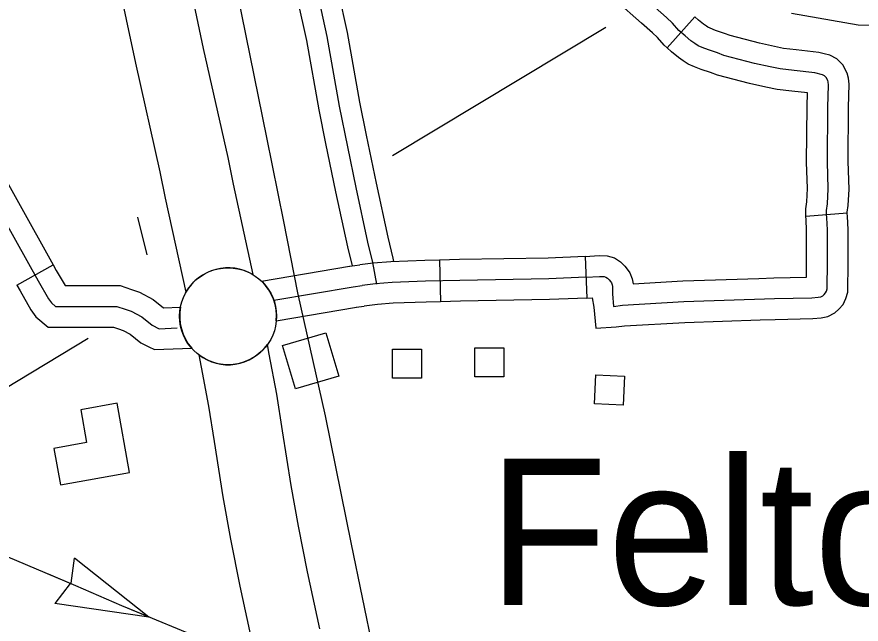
# Model space of a CAD drawing. Extents: x 1084508 to 1142749, y 1057638 to 1093403.
# Drawn here: x 1139821 to 1140779, y 1066167 to 1066855 of the extents above; entities that cross this region are included whole.
import ezdxf

# ---------------------------------------------------------------- set-up
doc = ezdxf.new("R2010")
doc.units = 0
for name, color, linetype in [('Level 10', 7, 'Continuous'), ('Level 24', 7, 'Continuous'), ('Level 32', 7, 'Continuous'), ('Level 40', 7, 'Continuous'), ('Level 43', 7, 'Continuous'), ('Level 45', 7, 'Continuous'), ('Level 47', 7, 'Continuous'), ('Level 5', 7, 'Continuous'), ('Level 56', 7, 'Continuous'), ('Level 58', 7, 'Continuous')]:
    doc.layers.add(name, color=color, linetype=linetype)

msp = doc.modelspace()

# ---------------------------------------------------------------- linework, layer by layer
at = {"layer": 'Level 10'}
for points in [[(1139981.4, 1067056.25), (1140001.27, 1066968.17), (1140032.93, 1066819.32), (1140060.79, 1066695.59), (1140066.81, 1066665.58), (1140089.26, 1066562.93)], [(1140013.3, 1066542.97), (1139990, 1066649.49), (1139984.03, 1066679.27), (1139956.28, 1066802.54), (1139924.62, 1066951.36), (1139904.14, 1067042.49)], [(1140165.06, 1066161.65), (1140151.08, 1066226.18), (1140140.73, 1066277.92), (1140132.61, 1066324.1), (1140122.77, 1066386.1), (1140116.2, 1066427.39), (1140107.73, 1066472.84), (1140105.58, 1066483.66)], [(1140027.9, 1066472), (1140030.67, 1066458.01), (1140038.87, 1066414.03), (1140045.28, 1066373.78), (1140055.21, 1066311.16), (1140063.6, 1066263.43), (1140074.25, 1066210.18), (1140088.26, 1066145.55)]]:
    msp.add_lwpolyline(points, dxfattribs=at)
for start, end in [(59.08989, 150.36049), (232.88697, 324.17924)]:
    msp.add_arc((1140061.04, 1066515.8), 54.93, start, end, dxfattribs=at)
at = {"layer": 'Level 24'}
msp.add_circle((1140061.04, 1066515.8), 54.93, dxfattribs=at)
at = {"layer": 'Level 32'}
for p, q in [((1140466.02, 1066583.43), (1140467.86, 1066536.39)), ((1140300.7, 1066579.36), (1140301.83, 1066532.29))]:
    msp.add_line(p, q, dxfattribs=at)
for points in [[(1140466.02, 1066583.43), (1140424.11, 1066581.79), (1140323.5, 1066579.91), (1140300.7, 1066579.36)], [(1140199.2, 1066572.48), (1140210.48, 1066574.19)], [(1140300.7, 1066579.36), (1140284.21, 1066578.96), (1140245.49, 1066577.57), (1140225.76, 1066575.83), (1140210.48, 1066574.19)], [(1140098.95, 1066555.55), (1140198.86, 1066572.42)], [(1140466.94, 1066559.91), (1140424.79, 1066558.26), (1140324, 1066556.37), (1140284.91, 1066555.43), (1140246.95, 1066554.07), (1140228.05, 1066552.4), (1140212.99, 1066550.78)], [(1140112.85, 1066534.02), (1140202.78, 1066549.21)], [(1140202.78, 1066549.21), (1140212.99, 1066550.78)], [(1140467.86, 1066536.38), (1140425.47, 1066534.73), (1140324.51, 1066532.84), (1140301.83, 1066532.29)], [(1140115.72, 1066510.63), (1140206.7, 1066526)], [(1140206.35, 1066525.94), (1140215.5, 1066527.37)], [(1140301.83, 1066532.29), (1140285.62, 1066531.9), (1140248.41, 1066530.56), (1140230.34, 1066528.97), (1140215.5, 1066527.37)]]:
    msp.add_lwpolyline(points, dxfattribs=at)
msp.add_arc((1140061.01, 1066515.8), 54.95, 354.60605, 46.33607, dxfattribs=at)
at = {"layer": 'Level 40'}
for points in [[(1140008.61, 1070372.94), (1140007.61, 1070141.44), (1140006.62, 1069919.91), (1140004.13, 1069536.57), (1140001.64, 1069216.46), (1140001.64, 1068947.13), (1139998.16, 1068609.09), (1139997.16, 1068327.31), (1139996.42, 1068196.38), (1139994.93, 1067986.29), (1139994.68, 1067813.54), (1139991.69, 1067627.85), (1139994.68, 1067489.45), (1139994.18, 1067364.99), (1139995.42, 1067315.45), (1139999.9, 1067252.72), (1140001.64, 1067236.54), (1140004.38, 1067217.63), (1140008.36, 1067194.73), (1140018.57, 1067129.1), (1140066.96, 1066904.52), (1140104.43, 1066718.15), (1140123.71, 1066623.33), (1140139.93, 1066542.23)], [(1139994.68, 1067489.45), (1139994.18, 1067364.99), (1139995.42, 1067315.45), (1139999.9, 1067252.72), (1140001.64, 1067236.54), (1140004.38, 1067217.63), (1140008.36, 1067194.73), (1140018.57, 1067129.1), (1140066.96, 1066904.52), (1140104.43, 1066718.15), (1140123.71, 1066623.33), (1140139.93, 1066542.23), (1140171.08, 1066403.14), (1140200.81, 1066257.39), (1140225.58, 1066136.76)], [(1140139.93, 1066542.23), (1140171.08, 1066403.14), (1140200.81, 1066257.39), (1140225.58, 1066136.76), (1140242.76, 1066056.78), (1140269.19, 1065974.16), (1140289.67, 1065918.96), (1140305.19, 1065881.62), (1140342.19, 1065813.21), (1140378.52, 1065755.7), (1140402.31, 1065724.3), (1140437.98, 1065679.03), (1140453.18, 1065663.03)]]:
    msp.add_lwpolyline(points, dxfattribs=at)
msp.add_lwpolyline([(1140122.93, 1066482.61), (1140172.08, 1066497.06), (1140186.53, 1066447.91), (1140137.38, 1066433.46)], close=True, dxfattribs=at)
at = {"layer": 'Level 43'}
for p, q in [((1139886.5, 1066241.67), (1139882.55, 1066213.29)), ((1139971.15, 1066174.72), (1139886.78, 1066241.69)), ((1139864.78, 1066190.32), (1139882.4, 1066212.94)), ((1139971.15, 1066174.72), (1139864.59, 1066190.53))]:
    msp.add_line(p, q, dxfattribs=at)
for points in [[(1139489.24, 1066720.01), (1139538.45, 1066650.59), (1139621.62, 1066523.06), (1139695.93, 1066406.62), (1139704.79, 1066393.57), (1139708.23, 1066386.43), (1139708.72, 1066381.26), (1139708.72, 1066376.34), (1139708.23, 1066374.37), (1139706.51, 1066372.15), (1139647.95, 1066338.42), (1139627.03, 1066328.33), (1139624.57, 1066326.36), (1139623.09, 1066324.64), (1139622.85, 1066323.16), (1139623.83, 1066321.68), (1139632.5, 1066318.83), (1139888.02, 1066210.76), (1139940.29, 1066188.1), (1140042.5, 1066145.68), (1140144.12, 1066100.94), (1140167.35, 1066092.23), (1140176.45, 1066088.26)], [(1139856.99, 1066223.88), (1139888.02, 1066210.76), (1139940.29, 1066188.1), (1139971.36, 1066175.2)]]:
    msp.add_lwpolyline(points, dxfattribs=at)
at = {"layer": 'Level 45'}
for p, q in [((1140590.46, 1066854.95), (1140558.87, 1066820.05)), ((1140763.23, 1066632.71), (1140716.3, 1066628.95)), ((1139821.49, 1066551.14), (1139862.58, 1066574.13))]:
    msp.add_line(p, q, dxfattribs=at)
for points in [[(1140115.09, 1067196.23), (1140113.27, 1067195.73), (1140109.89, 1067194.37), (1140106.5, 1067192.17), (1140103.8, 1067189.8), (1140101.93, 1067187.43), (1140100.92, 1067183.2), (1140100.37, 1067177.38), (1140101.19, 1067168.37), (1140104.46, 1067149.7), (1140118.83, 1067090.1), (1140132.69, 1067016.97), (1140148.58, 1066945.65), (1140172.91, 1066832.72), (1140186.96, 1066753.99), (1140205.82, 1066661.71), (1140219.3, 1066599.91), (1140225, 1066576.69), (1140229.26, 1066552.26)], [(1140558.87, 1066820.05), (1140555.69, 1066822.92), (1140548.02, 1066831.44), (1140542.33, 1066837), (1140529.99, 1066847.77), (1140471.54, 1066899.53), (1140443.27, 1066924.14), (1140436.91, 1066928.92)], [(1140185.97, 1066883.87), (1140196.01, 1066837.26), (1140210.08, 1066758.42), (1140217.73, 1066720.98)], [(1140139.94, 1066873.95), (1140149.81, 1066828.17), (1140163.83, 1066749.57), (1140171.61, 1066711.55)], [(1140498.16, 1066527.03), (1140508.35, 1066528.34), (1140578.01, 1066532.42), (1140680.69, 1066535.76), (1140723.16, 1066536.78), (1140730.43, 1066537.37), (1140733.49, 1066537.95), (1140735.67, 1066539.11), (1140736.98, 1066540.28), (1140738.72, 1066542.31), (1140739.74, 1066544.35), (1140740.41, 1066546.7), (1140740.76, 1066577.37), (1140740.76, 1066613.65), (1140740.06, 1066627.15), (1140739.71, 1066631.53), (1140739.89, 1066635.56), (1140740.76, 1066643.28), (1140741.81, 1066660.28), (1140740.76, 1066690.78), (1140741.29, 1066752.82), (1140741.99, 1066777.54), (1140741.46, 1066781.39), (1140741.11, 1066782.97), (1140739.19, 1066786.48), (1140737.61, 1066788.05), (1140735.16, 1066789.28), (1140726.57, 1066791.56), (1140702.92, 1066794.36), (1140687.33, 1066795.94), (1140675.77, 1066798.22), (1140658.08, 1066802.25), (1140623.31, 1066811.38), (1140616.1, 1066814.17), (1140605.79, 1066817.61), (1140598.91, 1066820.4), (1140594, 1066822.36), (1140590.4, 1066824.82), (1140585.97, 1066827.77), (1140579.26, 1066833.34), (1140572.38, 1066839.56), (1140565.01, 1066847.75), (1140558.3, 1066854.31), (1140545.53, 1066865.45)], [(1139680.16, 1066851.88), (1139845.69, 1066556.1), (1139857.51, 1066535.61), (1139860.66, 1066530.88), (1139865.38, 1066526.94), (1139871.69, 1066526.94), (1139879.57, 1066526.94), (1139887.44, 1066526.94), (1139903.2, 1066526.94), (1139916.59, 1066526.94), (1139934.71, 1066526.94), (1139944.17, 1066523.79), (1139951.26, 1066521.42), (1139963.08, 1066515.12), (1139974.9, 1066505.66), (1139982.77, 1066501.72), (1140003.26, 1066502.51)], [(1140736.92, 1066813.17), (1140731, 1066814.74), (1140705.49, 1066817.76), (1140690.8, 1066819.25), (1140680.66, 1066821.25), (1140663.68, 1066825.12), (1140630.57, 1066833.82), (1140624.08, 1066836.33), (1140613.94, 1066839.71), (1140607.7, 1066842.23), (1140605.14, 1066843.26), (1140603.56, 1066844.33), (1140600.06, 1066846.67), (1140594.68, 1066851.13), (1140590.46, 1066854.95)], [(1140718.19, 1066768.85), (1140700.35, 1066770.96), (1140683.86, 1066772.63), (1140670.88, 1066775.19), (1140652.47, 1066779.38), (1140616.05, 1066788.95), (1140608.13, 1066792.01), (1140597.64, 1066795.51), (1140590.12, 1066798.56), (1140582.86, 1066801.46), (1140577.23, 1066805.3), (1140571.89, 1066808.87), (1140563.84, 1066815.54), (1140558.87, 1066820.05)], [(1140763.23, 1066632.71), (1140763.37, 1066633.72), (1140764.22, 1066641.22), (1140765.38, 1066659.96), (1140764.31, 1066691.08), (1140764.83, 1066752.39), (1140765.58, 1066778.8), (1140764.66, 1066785.54), (1140763.36, 1066791.36), (1140758.2, 1066800.75), (1140751.56, 1066807.4), (1140743.53, 1066811.41), (1140736.92, 1066813.17)], [(1140716.3, 1066628.95), (1140716.13, 1066631.1), (1140716.4, 1066637.41), (1140717.3, 1066645.33), (1140718.25, 1066660.6), (1140717.22, 1066690.47), (1140717.75, 1066753.26), (1140718.19, 1066768.85)], [(1139781.64, 1066718.75), (1139862.58, 1066574.13)], [(1140217.73, 1066720.98), (1140228.85, 1066666.58), (1140242.24, 1066605.23), (1140248.05, 1066581.52), (1140248.72, 1066577.69)], [(1140171.61, 1066711.55), (1140182.79, 1066656.85), (1140196.36, 1066594.6), (1140201.7, 1066572.86)], [(1140664.41, 1066511.68), (1140681.36, 1066512.23), (1140724.38, 1066513.26), (1140733.58, 1066514), (1140741.41, 1066515.49), (1140749.22, 1066519.66), (1140753.81, 1066523.75), (1140758.48, 1066529.2), (1140761.77, 1066535.77), (1140763.92, 1066543.26), (1140764.3, 1066577.24), (1140764.3, 1066614.27), (1140763.55, 1066628.7), (1140763.23, 1066632.71)], [(1140662.88, 1066558.74), (1140680.02, 1066559.3), (1140717.02, 1066560.18), (1140717.22, 1066577.51), (1140717.22, 1066613.04), (1140716.57, 1066625.6), (1140716.3, 1066628.95)], [(1140466.02, 1066583.43), (1140482.02, 1066584.5), (1140491.03, 1066584.24), (1140499.45, 1066581.84), (1140506.22, 1066577.45), (1140510.95, 1066572.72), (1140513.68, 1066569.17), (1140516.59, 1066564.98), (1140519.39, 1066558.25), (1140520.45, 1066552.63)], [(1139862.58, 1066574.13), (1139866.16, 1066567.73), (1139876.1, 1066550.48), (1139877.09, 1066550.49), (1139879.57, 1066550.48), (1139887.44, 1066550.48), (1139903.2, 1066550.48), (1139916.59, 1066550.48), (1139938.54, 1066550.48), (1139951.62, 1066546.12), (1139960.59, 1066543.13), (1139976.08, 1066534.86), (1139987.9, 1066525.47)], [(1140466.94, 1066559.91), (1140482.46, 1066560.94), (1140487.4, 1066560.79), (1140489.61, 1066560.16), (1140491.33, 1066559.05), (1140493.22, 1066557.15), (1140494.67, 1066555.26), (1140495.82, 1066553.61), (1140496.71, 1066551.48), (1140497.1, 1066549.38), (1140497.15, 1066546.82), (1140497.15, 1066541.15), (1140498.16, 1066527.03)], [(1140520.45, 1066552.63), (1140576.94, 1066555.94), (1140662.88, 1066558.74)], [(1139821.49, 1066551.14), (1139825.22, 1066544.47), (1139837.49, 1066523.19), (1139842.96, 1066514.99), (1139856.86, 1066503.4), (1139871.69, 1066503.4), (1139879.57, 1066503.4), (1139887.44, 1066503.4), (1139903.2, 1066503.4), (1139916.59, 1066503.4), (1139930.89, 1066503.4), (1139936.72, 1066501.45), (1139941.93, 1066499.72), (1139950.07, 1066495.37), (1139962.13, 1066485.72), (1139971.03, 1066481.27)], [(1140467.86, 1066536.38), (1140473.86, 1066536.77), (1140475.84, 1066526.07)], [(1139987.9, 1066525.47), (1140007.11, 1066526.21)], [(1140475.84, 1066526.07), (1140478.21, 1066502.35), (1140501.17, 1066503.68), (1140510.54, 1066504.89), (1140579.08, 1066508.9), (1140664.41, 1066511.68)], [(1139971.03, 1066481.27), (1139977.65, 1066477.96), (1140019.75, 1066479.58)]]:
    msp.add_lwpolyline(points, dxfattribs=at)
msp.add_arc((1140061.04, 1066515.8), 54.93, 169.07576, 221.25569, dxfattribs=at)
at = {"layer": 'Level 47'}
msp.add_lwpolyline([(1140700.02, 1066859.22), (1140775.69, 1066845.86), (1140795.16, 1066845.58)], dxfattribs=at)
at = {"layer": 'Level 5'}
for points in [[(1140489.6, 1066842.77), (1140247.47, 1066697.66)], [(1139902.45, 1066490.73), (1139743.25, 1066394.79)]]:
    msp.add_lwpolyline(points, dxfattribs=at)
at = {"layer": 'Level 56'}
msp.add_lwpolyline([(1139958.29, 1066627.98), (1139968.96, 1066585.28)], dxfattribs=at)
for points in [[(1140247.5, 1066445.82), (1140247.5, 1066478.49), (1140280.27, 1066478.49), (1140280.27, 1066445.82)], [(1140340.84, 1066447.2), (1140340.84, 1066479.87), (1140373.61, 1066479.87), (1140373.61, 1066447.2)], [(1140476.55, 1066416.67), (1140478.08, 1066449.31), (1140510.81, 1066447.77), (1140509.28, 1066415.13)]]:
    msp.add_lwpolyline(points, close=True, dxfattribs=at)
at = {"layer": 'Level 58'}
msp.add_lwpolyline([(1139949.3, 1066338.84), (1139935.26, 1066417.33), (1139893.85, 1066409.92), (1139900.49, 1066372.78), (1139863.41, 1066366.15), (1139870.81, 1066324.8)], close=True, dxfattribs=at)

# ---------------------------------------------------------------- texts
at = {"layer": 'Level 24'}
msp.add_text('Felton', height=165.73, dxfattribs=at).set_placement((1140356.06, 1066188.6))

doc.saveas('drawing.dxf')
